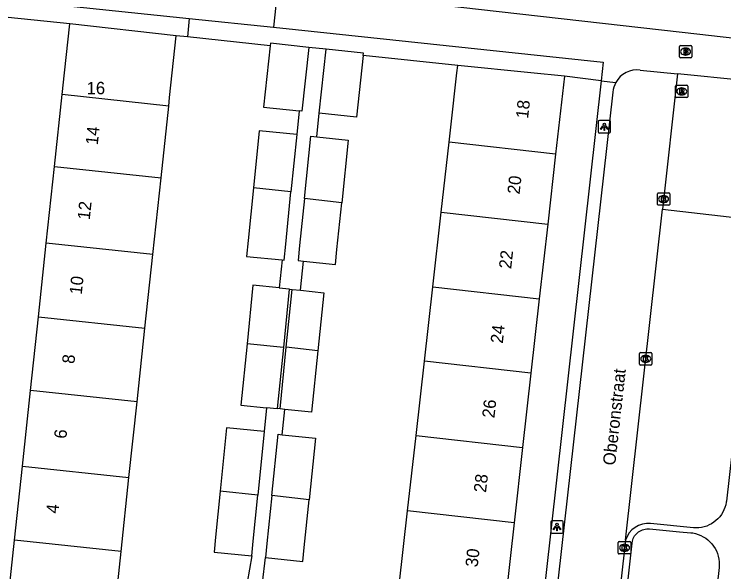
# Model space of a CAD drawing. Extents: x 161928 to 163055, y 386475 to 387428.
# Drawn here: x 162177.9 to 162235.1, y 386959.8 to 387004.7 of the extents above; entities that cross this region are included whole.
import ezdxf

# ---------------------------------------------------------------- set-up
doc = ezdxf.new("R2010")
doc.units = 0
for name, color, linetype in [('IMGEO_Brandkraan', 7, 'Continuous'), ('IMGEO_Groenvoorziening', 7, 'Continuous'), ('IMGEO_Haag', 7, 'Continuous'), ('IMGEO_Hek', 7, 'Continuous'), ('IMGEO_Kolk', 7, 'Continuous'), ('IMGEO_Lichtpunt', 7, 'Continuous'), ('IMGEO_Openbare_ruimte_label', 7, 'Continuous'), ('IMGEO_Pand', 7, 'Continuous'), ('IMGEO_Pand_nummerreeks', 7, 'Continuous'), ('IMGEO_Parkeervlak_open', 7, 'Continuous'), ('IMGEO_Rijbaan_lokaal_open', 7, 'Continuous'), ('IMGEO_Rioolput', 7, 'Continuous'), ('IMGEO_Voetpad_open', 7, 'Continuous')]:
    doc.layers.add(name, color=color, linetype=linetype)

msp = doc.modelspace()

# ---------------------------------------------------------------- linework, layer by layer
at = {"layer": 'IMGEO_Brandkraan'}
for p, q in [((162231.595, 387002.208), (162232.447, 387002.208)), ((162231.52, 387001.282), (162231.52, 387002.134)), ((162232.008, 387001.988), (162232.033, 387001.988)), ((162232.521, 387002.134), (162232.521, 387001.282)), ((162232.447, 387001.208), (162231.595, 387001.208)), ((162232.031, 387001.428), (162232.006, 387001.428))]:
    msp.add_line(p, q, dxfattribs=at)
for points in [[(162231.595, 387002.208), (162232.447, 387002.208)], [(162231.52, 387001.282), (162231.52, 387002.134)], [(162231.868, 387001.908), (162231.868, 387001.508), (162232.081, 387001.508)], [(162232.099, 387001.908), (162231.868, 387001.908)], [(162232.047, 387001.827), (162231.993, 387001.827), (162231.993, 387001.751)], [(162231.993, 387001.751), (162232.046, 387001.751)], [(162232.055, 387001.675), (162231.993, 387001.675), (162231.993, 387001.594)], [(162232.521, 387002.134), (162232.521, 387001.282)], [(162232.447, 387001.208), (162231.595, 387001.208)], [(162231.993, 387001.594), (162232.055, 387001.594)]]:
    msp.add_lwpolyline(points, dxfattribs=at)
for centre, radius, start, end in [((162231.597, 387002.132), 0.0765, 91.552, 178.448), ((162231.597, 387002.132), 0.0765, 91.552, 178.448), ((162232.445, 387002.132), 0.0765, 1.552, 88.448), ((162232.445, 387002.132), 0.0765, 1.552, 88.448), ((162232.048, 387001.789), 0.0379, 267.8285, 90.9355), ((162232.056, 387001.634), 0.0404, 269.8759, 90.5077), ((162232.103, 387001.763), 0.145, 59.4692, 91.5367), ((162232.128, 387001.81), 0.0922, 285.5137, 58.1501), ((162232.133, 387001.618), 0.105, 301.3115, 78.989), ((162231.597, 387001.284), 0.0765, 181.552, 268.448), ((162231.597, 387001.284), 0.0765, 181.552, 268.448), ((162232.087, 387001.759), 0.251, 268.6676, 293.5347), ((162232.445, 387001.284), 0.0765, 271.552, 358.448), ((162232.445, 387001.284), 0.0765, 271.552, 358.448)]:
    msp.add_arc(centre, radius, start, end, dxfattribs=at)
for centre, major_axis, ratio, start_param, end_param in [((162232.007, 387001.708), (-0.387, 0.002), 0.722429, 4.712389, 7.853982), ((162232.032, 387001.708), (-0.39, 0.002), 0.717154, 1.570796, 4.712389)]:
    msp.add_ellipse(centre, major_axis=major_axis, ratio=ratio, start_param=start_param, end_param=end_param, dxfattribs=at)
at = {"layer": 'IMGEO_Groenvoorziening'}
for points in [[(162182.414, 387003.937), (162177.44, 387004.467)], [(162191.905, 387002.887), (162190.992, 387002.983)]]:
    msp.add_lwpolyline(points, dxfattribs=at)
at = {"layer": 'IMGEO_Haag'}
for points in [[(162192.04, 387004.388), (162191.905, 387002.887)], [(162198.556, 387002.185), (162191.905, 387002.887)], [(162213.666, 387000.591), (162206.051, 387001.394)], [(162225.21, 386999.368), (162222.252, 386999.728)]]:
    msp.add_lwpolyline(points, dxfattribs=at)
at = {"layer": 'IMGEO_Hek'}
msp.add_lwpolyline([(162182.414, 387003.937), (162177.44, 387004.467)], dxfattribs=at)
at = {"layer": 'IMGEO_Kolk'}
for p, q in [((162229.746, 386989.413), (162229.746, 386990.265)), ((162229.821, 386990.339), (162230.673, 386990.339)), ((162230.747, 386990.265), (162230.747, 386989.413)), ((162230.234, 386990.119), (162230.259, 386990.119)), ((162230.673, 386989.339), (162229.821, 386989.339)), ((162230.257, 386989.559), (162230.232, 386989.559)), ((162228.304, 386976.545), (162228.304, 386977.397)), ((162228.379, 386977.471), (162229.231, 386977.471)), ((162228.792, 386977.251), (162228.817, 386977.251)), ((162229.305, 386977.397), (162229.305, 386976.545)), ((162229.231, 386976.471), (162228.379, 386976.471)), ((162228.815, 386976.691), (162228.79, 386976.691)), ((162226.599, 386961.336), (162226.599, 386962.188)), ((162226.674, 386962.262), (162227.526, 386962.262)), ((162227.6, 386962.188), (162227.6, 386961.336)), ((162227.087, 386962.042), (162227.112, 386962.042)), ((162227.526, 386961.262), (162226.674, 386961.262)), ((162227.11, 386961.482), (162227.085, 386961.482))]:
    msp.add_line(p, q, dxfattribs=at)
for points in [[(162229.746, 386989.413), (162229.746, 386990.265)], [(162229.821, 386990.339), (162230.673, 386990.339)], [(162230.747, 386990.265), (162230.747, 386989.413)], [(162230.067, 386990.039), (162230.19, 386990.039), (162230.19, 386989.888), (162230.32, 386990.039), (162230.484, 386990.039), (162230.338, 386989.888), (162230.491, 386989.639), (162230.339, 386989.639), (162230.254, 386989.803), (162230.19, 386989.736), (162230.19, 386989.639), (162230.067, 386989.639), (162230.067, 386990.039)], [(162230.673, 386989.339), (162229.821, 386989.339)], [(162228.304, 386976.545), (162228.304, 386977.397)], [(162228.379, 386977.471), (162229.231, 386977.471)], [(162228.625, 386977.171), (162228.748, 386977.171), (162228.748, 386977.02), (162228.878, 386977.171), (162229.042, 386977.171), (162228.896, 386977.02), (162229.049, 386976.771), (162228.897, 386976.771), (162228.812, 386976.935), (162228.748, 386976.868), (162228.748, 386976.771), (162228.625, 386976.771), (162228.625, 386977.171)], [(162229.305, 386977.397), (162229.305, 386976.545)], [(162229.231, 386976.471), (162228.379, 386976.471)], [(162226.599, 386961.336), (162226.599, 386962.188)], [(162226.674, 386962.262), (162227.526, 386962.262)], [(162227.6, 386962.188), (162227.6, 386961.336)], [(162226.92, 386961.962), (162227.043, 386961.962), (162227.043, 386961.811), (162227.173, 386961.962), (162227.337, 386961.962), (162227.191, 386961.811), (162227.344, 386961.562), (162227.192, 386961.562), (162227.107, 386961.726), (162227.043, 386961.659), (162227.043, 386961.562), (162226.92, 386961.562), (162226.92, 386961.962)], [(162227.526, 386961.262), (162226.674, 386961.262)]]:
    msp.add_lwpolyline(points, dxfattribs=at)
for centre, start, end in [((162229.823, 386990.263), 91.552, 178.448), ((162229.823, 386990.263), 91.552, 178.448), ((162230.671, 386990.263), 1.552, 88.448), ((162230.671, 386990.263), 1.552, 88.448), ((162229.823, 386989.415), 181.552, 268.448), ((162229.823, 386989.415), 181.552, 268.448), ((162230.671, 386989.415), 271.552, 358.448), ((162230.671, 386989.415), 271.552, 358.448), ((162228.381, 386977.395), 91.552, 178.448), ((162228.381, 386977.395), 91.552, 178.448), ((162229.229, 386977.395), 1.552, 88.448), ((162229.229, 386977.395), 1.552, 88.448), ((162228.381, 386976.547), 181.552, 268.448), ((162228.381, 386976.547), 181.552, 268.448), ((162229.229, 386976.547), 271.552, 358.448), ((162229.229, 386976.547), 271.552, 358.448), ((162226.676, 386962.186), 91.552, 178.448), ((162226.676, 386962.186), 91.552, 178.448), ((162227.524, 386962.186), 1.552, 88.448), ((162227.524, 386962.186), 1.552, 88.448), ((162226.676, 386961.338), 181.552, 268.448), ((162226.676, 386961.338), 181.552, 268.448), ((162227.524, 386961.338), 271.552, 358.448), ((162227.524, 386961.338), 271.552, 358.448)]:
    msp.add_arc(centre, 0.0765, start, end, dxfattribs=at)
for centre, major_axis, ratio, start_param, end_param in [((162230.233, 386989.839), (-0.387, 0.002), 0.722429, 4.712389, 7.853982), ((162230.258, 386989.839), (-0.39, 0.002), 0.717154, 1.570796, 4.712389), ((162228.791, 386976.971), (-0.387, 0.002), 0.722429, 4.712389, 7.853982), ((162228.816, 386976.971), (-0.39, 0.002), 0.717154, 1.570796, 4.712389), ((162227.086, 386961.762), (-0.387, 0.002), 0.722429, 4.712389, 7.853982), ((162227.111, 386961.762), (-0.39, 0.002), 0.717154, 1.570796, 4.712389)]:
    msp.add_ellipse(centre, major_axis=major_axis, ratio=ratio, start_param=start_param, end_param=end_param, dxfattribs=at)
at = {"layer": 'IMGEO_Lichtpunt'}
for p, q in [((162224.976, 386996.058), (162224.976, 386995.251)), ((162224.976, 386996.058), (162224.976, 386995.251)), ((162225.878, 386996.153), (162225.07, 386996.153)), ((162225.878, 386996.153), (162225.07, 386996.153)), ((162225.972, 386995.251), (162225.972, 386996.058)), ((162225.972, 386995.251), (162225.972, 386996.058)), ((162225.07, 386995.157), (162225.878, 386995.157)), ((162225.07, 386995.157), (162225.878, 386995.157)), ((162222.064, 386963.932), (162221.256, 386963.932)), ((162222.064, 386963.932), (162221.256, 386963.932)), ((162221.162, 386963.837), (162221.162, 386963.03)), ((162221.162, 386963.837), (162221.162, 386963.03)), ((162222.158, 386963.03), (162222.158, 386963.837)), ((162222.158, 386963.03), (162222.158, 386963.837)), ((162221.256, 386962.936), (162222.064, 386962.936)), ((162221.256, 386962.936), (162222.064, 386962.936))]:
    msp.add_line(p, q, dxfattribs=at)
for points in [[(162225.35, 386995.722), (162225.389, 386995.694), (162225.201, 386995.432), (162225.163, 386995.459), (162225.35, 386995.722)], [(162225.452, 386995.674), (162225.499, 386995.674), (162225.499, 386995.352), (162225.452, 386995.352), (162225.452, 386995.674)], [(162225.562, 386995.694), (162225.6, 386995.721), (162225.787, 386995.459), (162225.748, 386995.431), (162225.562, 386995.694)], [(162221.536, 386963.501), (162221.575, 386963.473), (162221.387, 386963.211), (162221.349, 386963.238), (162221.536, 386963.501)], [(162221.638, 386963.453), (162221.685, 386963.453), (162221.685, 386963.131), (162221.638, 386963.131), (162221.638, 386963.453)], [(162221.748, 386963.473), (162221.786, 386963.5), (162221.973, 386963.238), (162221.934, 386963.21), (162221.748, 386963.473)]]:
    msp.add_lwpolyline(points, dxfattribs=at)
for centre in [(162225.475, 386995.856), (162221.661, 386963.635)]:
    msp.add_circle(centre, 0.0994, dxfattribs=at)
for centre, start, end in [((162225.07, 386996.058), 90, 180), ((162225.07, 386996.058), 90, 180), ((162225.878, 386996.058), 0, 90), ((162225.878, 386996.058), 0, 90), ((162225.07, 386995.251), 180, 270), ((162225.07, 386995.251), 180, 270), ((162225.878, 386995.251), 270, 0), ((162225.878, 386995.251), 270, 360), ((162221.256, 386963.837), 90, 180), ((162221.256, 386963.837), 90, 180), ((162222.064, 386963.837), 0, 90), ((162222.064, 386963.837), 0, 90), ((162221.256, 386963.03), 180, 270), ((162221.256, 386963.03), 180, 270), ((162222.064, 386963.03), 270, 0), ((162222.064, 386963.03), 270, 360)]:
    msp.add_arc(centre, 0.0946, start, end, dxfattribs=at)
at = {"layer": 'IMGEO_Pand'}
for points in [[(162181.804, 386998.248), (162181.992, 387000), (162182.414, 387003.937)], [(162190.992, 387002.983), (162182.414, 387003.937)], [(162190.387, 386997.33), (162190.46, 386998.012), (162190.673, 387000), (162190.992, 387002.983)], [(162198.556, 387002.185), (162198.027, 386997.245), (162200.893, 386996.939)], [(162201.667, 387002.049), (162198.577, 387002.38), (162198.556, 387002.185)], [(162201.667, 387002.049), (162201.117, 386996.915), (162200.893, 386996.939)], [(162202.514, 386996.767), (162203.063, 387001.905)], [(162206.051, 387001.394), (162206.071, 387001.583), (162203.063, 387001.905)], [(162206.051, 387001.394), (162205.522, 386996.445), (162202.514, 386996.767)], [(162212.971, 386994.417), (162213.107, 386995.623), (162213.6, 387000), (162213.666, 387000.591)], [(162222.252, 386999.728), (162219.546, 387000), (162213.666, 387000.591)], [(162222.252, 386999.728), (162221.546, 386993.453)], [(162181.184, 386992.453), (162181.804, 386998.248)], [(162190.387, 386997.33), (162181.804, 386998.248)], [(162189.767, 386991.534), (162190.387, 386997.33)], [(162200.692, 386995.032), (162197.662, 386995.333), (162197.205, 386990.738)], [(162200.692, 386995.032), (162200.233, 386990.413)], [(162201.316, 386989.883), (162201.83, 386994.894), (162202.309, 386994.845)], [(162202.309, 386994.845), (162204.835, 386994.585), (162204.319, 386989.546)], [(162212.336, 386988.772), (162212.971, 386994.417)], [(162221.546, 386993.453), (162212.971, 386994.417)], [(162221.546, 386993.453), (162220.911, 386987.808)], [(162180.525, 386986.295), (162181.184, 386992.453)], [(162181.184, 386992.453), (162189.767, 386991.534)], [(162189.107, 386985.377), (162189.767, 386991.534)], [(162197.205, 386990.738), (162196.785, 386986.513), (162196.657, 386985.225), (162199.517, 386984.941)], [(162200.233, 386990.413), (162197.205, 386990.738)], [(162199.517, 386984.941), (162199.687, 386984.924), (162199.815, 386986.212), (162200.233, 386990.413)], [(162201.316, 386989.883), (162200.928, 386986.098), (162200.803, 386984.878), (162201.24, 386984.833)], [(162204.319, 386989.546), (162201.316, 386989.883)], [(162201.24, 386984.833), (162203.809, 386984.57), (162203.934, 386985.79), (162204.319, 386989.546)], [(162211.661, 386982.772), (162212.336, 386988.772)], [(162212.336, 386988.772), (162220.911, 386987.808)], [(162220.911, 386987.808), (162220.236, 386981.808)], [(162179.889, 386980.353), (162180.525, 386986.295)], [(162189.107, 386985.377), (162180.525, 386986.295)], [(162188.471, 386979.435), (162189.107, 386985.377)], [(162199.294, 386982.687), (162197.159, 386982.899), (162196.691, 386978.193)], [(162210.989, 386976.796), (162211.661, 386982.772)], [(162211.661, 386982.772), (162220.236, 386981.808)], [(162199.294, 386982.687), (162200.089, 386982.608), (162200.086, 386982.582)], [(162200.086, 386982.582), (162199.619, 386977.879)], [(162199.858, 386977.9), (162200.335, 386982.557)], [(162200.335, 386982.557), (162201, 386982.489)], [(162201, 386982.489), (162202.87, 386982.297), (162202.39, 386977.616)], [(162220.236, 386981.808), (162219.564, 386975.832)], [(162179.255, 386974.437), (162179.889, 386980.353)], [(162179.889, 386980.353), (162188.471, 386979.435)], [(162187.838, 386973.518), (162188.471, 386979.435)], [(162196.691, 386978.193), (162196.198, 386973.242), (162198.26, 386973.037)], [(162199.619, 386977.879), (162196.691, 386978.193)], [(162199.619, 386977.879), (162199.13, 386972.965)], [(162199.35, 386972.943), (162199.858, 386977.9)], [(162202.39, 386977.616), (162201.885, 386972.683), (162199.732, 386972.904)], [(162202.39, 386977.616), (162199.858, 386977.9)], [(162210.315, 386970.811), (162210.989, 386976.796)], [(162219.564, 386975.832), (162210.989, 386976.796)], [(162219.564, 386975.832), (162218.89, 386969.847)], [(162178.601, 386968.327), (162179.255, 386974.437)], [(162187.838, 386973.518), (162179.255, 386974.437)], [(162187.184, 386967.409), (162187.838, 386973.518)], [(162199.13, 386972.965), (162199.129, 386972.95), (162198.26, 386973.037)], [(162199.732, 386972.904), (162199.35, 386972.943)], [(162198.069, 386971.121), (162195.039, 386971.422), (162194.532, 386966.329)], [(162198.069, 386971.121), (162197.56, 386966.007)], [(162198.691, 386965.962), (162199.197, 386970.896), (162199.522, 386970.863)], [(162199.522, 386970.863), (162202.202, 386970.587), (162201.693, 386965.624)], [(162209.631, 386964.732), (162210.315, 386970.811)], [(162210.315, 386970.811), (162218.89, 386969.847)], [(162218.89, 386969.847), (162218.206, 386963.768)], [(162177.963, 386962.367), (162178.601, 386968.327)], [(162178.601, 386968.327), (162187.184, 386967.409)], [(162186.546, 386961.449), (162187.184, 386967.409)], [(162194.532, 386966.329), (162194.162, 386962.602), (162194.043, 386961.408), (162197.073, 386961.107)], [(162197.56, 386966.007), (162194.532, 386966.329)], [(162197.073, 386961.107), (162197.192, 386962.301), (162197.56, 386966.007)], [(162198.691, 386965.962), (162198.295, 386962.1), (162198.179, 386960.973)], [(162198.179, 386960.973), (162201.186, 386960.664), (162201.301, 386961.792), (162201.693, 386965.624)], [(162201.693, 386965.624), (162198.691, 386965.962)], [(162208.959, 386958.76), (162209.631, 386964.732)], [(162218.206, 386963.768), (162209.631, 386964.732)], [(162218.206, 386963.768), (162217.534, 386957.795)], [(162177.289, 386956.069), (162177.963, 386962.367)], [(162186.546, 386961.449), (162177.963, 386962.367)], [(162185.872, 386955.155), (162186.546, 386961.449)]]:
    msp.add_lwpolyline(points, dxfattribs=at)
at = {"layer": 'IMGEO_Parkeervlak_open'}
msp.add_lwpolyline([(162230.152, 386989.011), (162237.857, 386988.14)], dxfattribs=at)
at = {"layer": 'IMGEO_Rijbaan_lokaal_open'}
for points in [[(162228.358, 387000.228), (162231.374, 386999.922)], [(162231.374, 386999.922), (162230.152, 386989.011)], [(162226.169, 386998.452), (162219.56, 386939.75)], [(162227.167, 386962.37), (162230.152, 386989.011)], [(162227.167, 386962.37), (162224.563, 386939.135)]]:
    msp.add_lwpolyline(points, dxfattribs=at)
for centre, radius, start, end in [((162228.11, 386998.295), 1.949, 82.7009, 151.4999), ((162228.114, 386998.296), 1.951, 151.5739, 175.4224)]:
    msp.add_arc(centre, radius, start, end, dxfattribs=at)
at = {"layer": 'IMGEO_Rioolput'}
for p, q in [((162231.202, 386998.081), (162231.202, 386998.933)), ((162231.277, 386999.007), (162232.129, 386999.007)), ((162231.69, 386998.787), (162231.715, 386998.787)), ((162232.203, 386998.933), (162232.203, 386998.081)), ((162231.713, 386998.227), (162231.688, 386998.227)), ((162232.129, 386998.007), (162231.277, 386998.007))]:
    msp.add_line(p, q, dxfattribs=at)
for points in [[(162231.202, 386998.081), (162231.202, 386998.933)], [(162231.277, 386999.007), (162232.129, 386999.007)], [(162232.203, 386998.933), (162232.203, 386998.081)], [(162231.791, 386998.705), (162231.539, 386998.707), (162231.539, 386998.307)], [(162231.539, 386998.307), (162231.663, 386998.307), (162231.663, 386998.469), (162231.674, 386998.469)], [(162231.717, 386998.626), (162231.663, 386998.626), (162231.663, 386998.545)], [(162231.663, 386998.545), (162231.715, 386998.545)], [(162231.721, 386998.44), (162231.792, 386998.307), (162231.932, 386998.307), (162231.867, 386998.433)], [(162232.129, 386998.007), (162231.277, 386998.007)]]:
    msp.add_lwpolyline(points, dxfattribs=at)
for centre, radius, start, end in [((162231.279, 386998.931), 0.0765, 91.552, 178.448), ((162231.279, 386998.931), 0.0765, 91.552, 178.448), ((162232.127, 386998.931), 0.0765, 1.552, 88.448), ((162232.127, 386998.931), 0.0765, 1.552, 88.448), ((162231.673, 386998.416), 0.0533, 26.0293, 88.6989), ((162231.699, 386998.734), 0.19, 274.7715, 282.9687), ((162231.723, 386998.53), 0.0964, 77.0061, 93.1865), ((162231.737, 386998.587), 0.0378, 276.6634, 79.6772), ((162231.79, 386998.595), 0.109, 350.3612, 89.416), ((162231.788, 386998.595), 0.112, 277.5842, 350.9817), ((162231.772, 386998.38), 0.108, 29.5134, 73.7905), ((162231.279, 386998.083), 0.0765, 181.552, 268.448), ((162231.279, 386998.083), 0.0765, 181.552, 268.448), ((162232.127, 386998.083), 0.0765, 271.552, 358.448), ((162232.127, 386998.083), 0.0765, 271.552, 358.448)]:
    msp.add_arc(centre, radius, start, end, dxfattribs=at)
for centre, major_axis, ratio, start_param, end_param in [((162231.689, 386998.507), (-0.387, 0.002), 0.722429, 4.712389, 7.853982), ((162231.714, 386998.507), (-0.39, 0.002), 0.717154, 1.570796, 4.712389)]:
    msp.add_ellipse(centre, major_axis=major_axis, ratio=ratio, start_param=start_param, end_param=end_param, dxfattribs=at)
at = {"layer": 'IMGEO_Voetpad_open'}
for points in [[(162199.167, 387006.944), (162198.822, 387003.67)], [(162249.668, 387001.212), (162231.748, 387003.246), (162199.167, 387006.944)], [(162177.59, 387005.919), (162192.04, 387004.388)], [(162192.04, 387004.388), (162198.822, 387003.67)], [(162198.822, 387003.67), (162225.377, 387000.858), (162225.21, 386999.368)], [(162203.063, 387001.905), (162201.667, 387002.049)], [(162236.716, 386999.377), (162231.374, 386999.922)], [(162225.21, 386999.368), (162219.842, 386951.359)], [(162225.21, 386999.368), (162226.398, 386999.225)], [(162200.893, 386996.939), (162200.692, 386995.032)], [(162202.309, 386994.845), (162202.514, 386996.767)], [(162237.857, 386988.14), (162235.299, 386965.518), (162235.288, 386965.433), (162235.246, 386965.22), (162235.186, 386965.012), (162235.107, 386964.81), (162235.01, 386964.616), (162234.897, 386964.431), (162234.767, 386964.257), (162234.623, 386964.096), (162234.464, 386963.948), (162234.293, 386963.814), (162234.111, 386963.697), (162233.919, 386963.596), (162233.719, 386963.513), (162233.512, 386963.448), (162233.3, 386963.402), (162233.085, 386963.375), (162232.868, 386963.367), (162232.652, 386963.379), (162229.193, 386963.722)], [(162199.517, 386984.941), (162199.294, 386982.687)], [(162201, 386982.489), (162201.24, 386984.833)], [(162200.086, 386982.582), (162200.335, 386982.557)], [(162198.26, 386973.037), (162198.069, 386971.121)], [(162199.35, 386972.943), (162199.13, 386972.965)], [(162199.522, 386970.863), (162199.732, 386972.904)], [(162226.557, 386951.779), (162227.703, 386962.131), (162227.708, 386962.171), (162227.73, 386962.286), (162227.762, 386962.398), (162227.803, 386962.506), (162227.855, 386962.611), (162227.915, 386962.711), (162227.984, 386962.804), (162228.061, 386962.892), (162228.146, 386962.972), (162228.237, 386963.044), (162228.335, 386963.107), (162228.438, 386963.162), (162228.545, 386963.207), (162228.656, 386963.243), (162228.77, 386963.268), (162228.885, 386963.284), (162229.002, 386963.289), (162229.118, 386963.283), (162231.539, 386963.056), (162232.428, 386962.973), (162232.594, 386962.952), (162232.815, 386962.906), (162233.032, 386962.841), (162233.242, 386962.756), (162233.443, 386962.653), (162233.635, 386962.533), (162233.815, 386962.396), (162233.982, 386962.243), (162234.135, 386962.076), (162234.272, 386961.896), (162234.393, 386961.705), (162234.496, 386961.503), (162234.58, 386961.293), (162234.646, 386961.077), (162234.692, 386960.855), (162234.718, 386960.63), (162234.723, 386960.404), (162234.709, 386960.178), (162233.677, 386950.949)], [(162197.073, 386961.107), (162196.716, 386958.973)], [(162197.93, 386958.933), (162198.179, 386960.973)]]:
    msp.add_lwpolyline(points, dxfattribs=at)
msp.add_arc((162229.049, 386961.744), 1.983, 85.8259, 161.6065, dxfattribs=at)

# ---------------------------------------------------------------- texts
at = {"layer": 'IMGEO_Openbare_ruimte_label'}
msp.add_text('Oberonstraat', height=1, rotation=83.6282, dxfattribs=at).set_placement((162226.34, 386968.356))
at = {"layer": 'IMGEO_Pand_nummerreeks'}
msp.add_text('16', height=1, dxfattribs=at).set_placement((162183.774, 386998.275))
for s, rotation, p in [('18', 83.581, (162219.328, 386996.28)), ('14', 83.8874, (162184.667, 386994.155)), ('20', 83.581, (162218.642, 386990.185)), ('12', 83.8874, (162184.021, 386988.127)), ('22', 83.581, (162217.966, 386984.176)), ('10', 83.8874, (162183.376, 386982.107)), ('24', 83.581, (162217.291, 386978.173)), ('8', 83.8874, (162182.78, 386976.54)), ('26', 83.581, (162216.615, 386972.169)), ('6', 83.8874, (162182.134, 386970.51)), ('28', 83.581, (162215.94, 386966.168)), ('4', 83.8874, (162181.488, 386964.485)), ('30', 83.581, (162215.264, 386960.164))]:
    msp.add_text(s, height=1, rotation=rotation, dxfattribs=at).set_placement(p)

doc.saveas('drawing.dxf')
